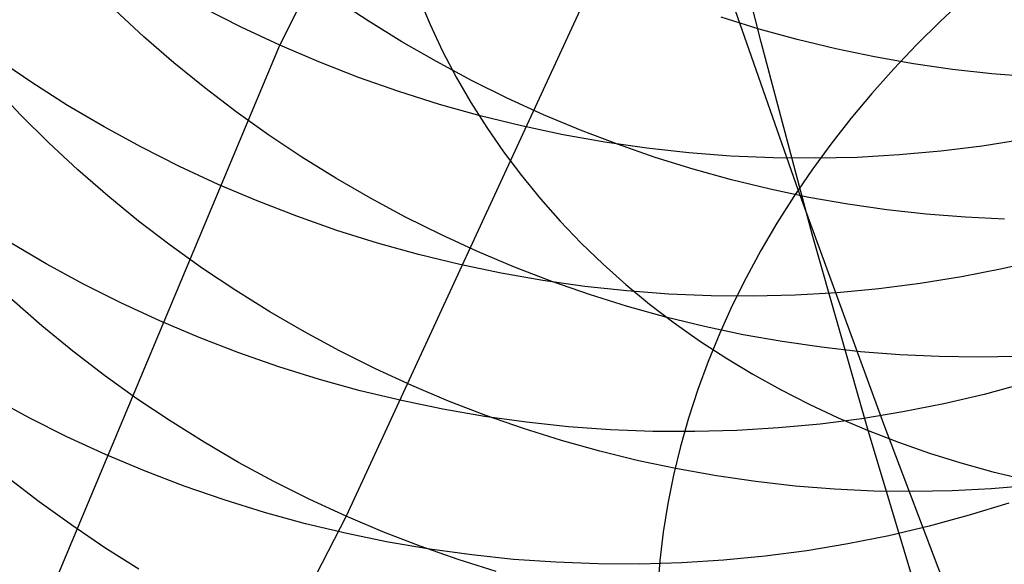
# Model space of a CAD drawing. Header units: millimetres. Extents: x 119 to 175.9, y -203.1 to -153.8.
# Tile 310 of 377: x 159.4 to 160.4, y -163.1 to -162.6. Entities that reach past the tile are written whole.
import ezdxf

# ---------------------------------------------------------------- set-up
doc = ezdxf.new("R2010")
doc.units = ezdxf.units.MM
doc.header["$MEASUREMENT"] = 0
doc.layers.add('Layer 01', color=5, linetype='Continuous', true_color=0x0000ff)

msp = doc.modelspace()

# ---------------------------------------------------------------- linework, layer by layer
at = {"layer": 'Layer 01'}
for p, q in [((160.38878, -161.70367, 24.88089), (159.75253, -163.07921, 28.13188)), ((159.68847, -162.62394, 43.73653), (159.96646, -162.07378, 45.38349)), ((160.15375, -162.62103, 22.05999), (160.10903, -162.44008, 21.75806)), ((160.18978, -162.76386, 24.66293), (160.11192, -162.54174, 24.36319)), ((159.82288, -162.578, 23.01117), (159.83383, -162.60404, 22.99199)), ((159.77373, -162.60035, 27.20196), (159.74167, -162.57908, 27.20446)), ((160.35092, -162.57846, 24.75921), (160.32717, -162.60069, 24.74886)), ((159.55702, -162.61584, 27.5317), (159.52892, -162.58984, 27.5368)), ((159.65115, -162.60653, 43.73638), (159.61442, -162.58792, 43.73572)), ((160.15182, -162.60833, 26.88694), (160.11512, -162.59696, 26.8845)), ((159.68847, -162.62394, 43.73653), (159.65115, -162.60653, 43.73638)), ((159.80648, -162.62062, 27.20001), (159.77373, -162.60035, 27.20196)), ((159.83383, -162.60404, 22.99199), (159.84588, -162.62964, 22.97288)), ((160.32717, -162.60069, 24.74886), (160.30424, -162.62348, 24.73787)), ((159.58599, -162.64097, 27.52715), (159.55702, -162.61584, 27.5317)), ((160.18882, -162.61854, 26.88993), (160.15182, -162.60833, 26.88694)), ((159.47031, -163.14482, 42.1505), (159.68847, -162.62394, 43.73653)), ((159.72633, -162.64012, 43.73619), (159.68847, -162.62394, 43.73653)), ((159.83987, -162.63985, 27.19863), (159.80648, -162.62062, 27.20001)), ((160.20315, -162.80649, 22.35842), (160.15375, -162.62103, 22.05999)), ((160.22609, -162.62755, 26.89347), (160.18882, -162.61854, 26.88993)), ((160.30424, -162.62348, 24.73787), (160.28216, -162.6468, 24.72625)), ((159.84588, -162.62964, 22.97288), (159.85902, -162.65477, 22.95387)), ((160.26356, -162.63536, 26.89756), (160.22609, -162.62755, 26.89347)), ((160.30121, -162.64196, 26.90219), (160.26356, -162.63536, 26.89756)), ((159.44859, -162.66014, 43.32718), (159.41468, -162.63705, 43.32436)), ((159.61579, -162.66521, 27.52313), (159.58599, -162.64097, 27.52715)), ((159.76469, -162.65506, 43.73535), (159.72633, -162.64012, 43.73619)), ((159.87387, -162.65804, 27.1978), (159.83987, -162.63985, 27.19863)), ((160.33898, -162.64735, 26.90737), (160.30121, -162.64196, 26.90219)), ((160.28216, -162.6468, 24.72625), (160.26097, -162.67061, 24.71402)), ((160.37682, -162.65151, 26.91307), (160.33898, -162.64735, 26.90737)), ((160.4147, -162.65445, 26.9193), (160.37682, -162.65151, 26.91307)), ((159.43775, -162.69131, 27.85154), (159.41149, -162.66355, 27.85752)), ((159.48326, -162.68212, 43.32951), (159.44859, -162.66014, 43.32718)), ((159.80351, -162.66874, 43.73401), (159.76469, -162.65506, 43.73535)), ((159.85902, -162.65477, 22.95387), (159.87323, -162.67941, 22.93498)), ((159.90843, -162.67514, 27.19755), (159.87387, -162.65804, 27.1978)), ((159.64639, -162.68851, 27.51966), (159.61579, -162.66521, 27.52313)), ((159.84273, -162.68115, 43.73218), (159.80351, -162.66874, 43.73401)), ((160.26097, -162.67061, 24.71402), (160.24069, -162.69489, 24.70118)), ((159.51866, -162.70297, 43.33136), (159.48326, -162.68212, 43.32951)), ((159.88232, -162.69226, 43.72985), (159.84273, -162.68115, 43.73218)), ((159.87323, -162.67941, 22.93498), (159.88849, -162.70353, 22.91623)), ((159.94351, -162.69115, 27.19785), (159.90843, -162.67514, 27.19755)), ((159.46496, -162.71827, 27.84609), (159.43775, -162.69131, 27.85154)), ((159.67775, -162.71086, 27.51675), (159.64639, -162.68851, 27.51966)), ((159.92221, -162.70206, 43.72703), (159.88232, -162.69226, 43.72985)), ((159.97907, -162.70604, 27.19872), (159.94351, -162.69115, 27.19785)), ((159.96237, -162.71055, 43.72372), (159.92221, -162.70206, 43.72703)), ((160.24069, -162.69489, 24.70118), (160.22133, -162.71962, 24.68777)), ((159.55473, -162.72266, 43.33272), (159.51866, -162.70297, 43.33136)), ((159.70984, -162.73222, 27.51438), (159.67775, -162.71086, 27.51675)), ((159.88849, -162.70353, 22.91623), (159.90479, -162.72708, 22.89765)), ((160.00274, -162.71771, 43.71993), (159.96237, -162.71055, 43.72372)), ((160.01506, -162.7198, 27.20015), (159.97907, -162.70604, 27.19872)), ((159.49306, -162.74438, 27.84117), (159.46496, -162.71827, 27.84609)), ((160.04329, -162.72353, 43.71566), (160.00274, -162.71771, 43.71993)), ((160.05145, -162.73241, 27.20214), (160.01506, -162.7198, 27.20015)), ((160.22133, -162.71962, 24.68777), (160.20294, -162.74476, 24.67378)), ((160.40757, -162.71518, 43.65672), (160.36774, -162.7215, 43.665)), ((159.59144, -162.74117, 43.33358), (159.55473, -162.72266, 43.33272)), ((159.90479, -162.72708, 22.89765), (159.9221, -162.75006, 22.87925)), ((160.08394, -162.72801, 43.71092), (160.04329, -162.72353, 43.71566)), ((160.12467, -162.73114, 43.70571), (160.08394, -162.72801, 43.71092)), ((160.28729, -162.73012, 43.68032), (160.24678, -162.73241, 43.68733)), ((160.32762, -162.72649, 43.67287), (160.28729, -162.73012, 43.68032)), ((160.36774, -162.7215, 43.665), (160.32762, -162.72649, 43.67287)), ((159.74261, -162.75258, 27.51257), (159.70984, -162.73222, 27.51438)), ((160.08819, -162.74385, 27.20469), (160.05145, -162.73241, 27.20214)), ((160.16542, -162.73292, 43.70004), (160.12467, -162.73114, 43.70571)), ((160.20614, -162.73334, 43.69391), (160.16542, -162.73292, 43.70004)), ((160.24678, -162.73241, 43.68733), (160.20614, -162.73334, 43.69391)), ((159.52204, -162.76962, 27.83677), (159.49306, -162.74438, 27.84117)), ((159.62874, -162.75848, 43.33396), (159.59144, -162.74117, 43.33358)), ((160.12523, -162.75412, 27.2078), (160.08819, -162.74385, 27.20469)), ((160.20294, -162.74476, 24.67378), (160.18552, -162.77027, 24.65924)), ((159.66658, -162.77456, 43.33384), (159.62874, -162.75848, 43.33396)), ((159.77603, -162.7719, 27.51132), (159.74261, -162.75258, 27.51257)), ((159.9221, -162.75006, 22.87925), (159.9404, -162.77242, 22.86107)), ((160.16253, -162.76319, 27.21145), (160.12523, -162.75412, 27.2078)), ((160.20004, -162.77106, 27.21566), (160.16253, -162.76319, 27.21145)), ((160.27251, -162.99028, 24.95811), (160.18978, -162.76386, 24.66293)), ((159.55186, -162.79396, 27.83292), (159.52204, -162.76962, 27.83677)), ((159.70492, -162.7894, 43.33323), (159.66658, -162.77456, 43.33384)), ((159.81005, -162.79017, 27.51064), (159.77603, -162.7719, 27.51132)), ((159.9404, -162.77242, 22.86107), (159.95968, -162.79415, 22.84311)), ((160.18552, -162.77027, 24.65924), (160.1691, -162.79614, 24.64417)), ((160.23773, -162.77772, 27.2204), (160.20004, -162.77106, 27.21566)), ((160.27554, -162.78315, 27.22568), (160.23773, -162.77772, 27.2204)), ((160.31342, -162.78736, 27.2315), (160.27554, -162.78315, 27.22568)), ((160.35134, -162.79034, 27.23783), (160.31342, -162.78736, 27.2315)), ((159.58247, -162.81736, 27.8296), (159.55186, -162.79396, 27.83292)), ((159.74372, -162.80299, 43.33213), (159.70492, -162.7894, 43.33323)), ((159.84464, -162.80736, 27.51051), (159.81005, -162.79017, 27.51064)), ((159.95968, -162.79415, 22.84311), (159.9799, -162.81521, 22.82541)), ((160.1691, -162.79614, 24.64417), (160.1537, -162.82233, 24.62859)), ((160.38925, -162.79209, 27.24468), (160.35134, -162.79034, 27.23783)), ((159.78293, -162.81529, 43.33054), (159.74372, -162.80299, 43.33213)), ((160.25722, -162.99639, 22.65323), (160.20315, -162.80649, 22.35842)), ((159.46258, -162.83531, 42.93222), (159.42721, -162.81454, 42.93021)), ((159.82249, -162.8263, 43.32846), (159.78293, -162.81529, 43.33054)), ((159.87975, -162.82344, 27.51094), (159.84464, -162.80736, 27.51051)), ((159.9799, -162.81521, 22.82541), (160.00105, -162.83558, 22.80798)), ((159.61385, -162.83981, 27.82683), (159.58247, -162.81736, 27.8296)), ((159.91533, -162.83841, 27.51194), (159.87975, -162.82344, 27.51094)), ((160.1537, -162.82233, 24.62859), (160.13933, -162.8488, 24.61251)), ((159.49863, -162.85491, 42.93375), (159.46258, -162.83531, 42.93222)), ((159.86237, -162.83601, 43.3259), (159.82249, -162.8263, 43.32846)), ((160.42617, -162.8312, 43.24175), (160.38703, -162.84027, 43.25053)), ((159.64596, -162.86126, 27.82461), (159.61385, -162.83981, 27.82683)), ((159.90251, -162.8444, 43.32285), (159.86237, -162.83601, 43.3259)), ((159.94286, -162.85146, 43.31932), (159.90251, -162.8444, 43.32285)), ((159.95136, -162.85224, 27.51349), (159.91533, -162.83841, 27.51194)), ((160.00105, -162.83558, 22.80798), (160.02309, -162.85523, 22.79085)), ((160.38703, -162.84027, 43.25053), (160.34753, -162.84801, 43.25893)), ((159.98338, -162.85718, 43.31532), (159.94286, -162.85146, 43.31932)), ((159.98778, -162.86492, 27.5156), (159.95136, -162.85224, 27.51349)), ((160.13933, -162.8488, 24.61251), (160.12602, -162.87553, 24.59595)), ((160.3077, -162.85442, 43.26692), (160.26761, -162.85949, 43.2745)), ((160.34753, -162.84801, 43.25893), (160.3077, -162.85442, 43.26692)), ((159.53531, -162.87334, 42.93479), (159.49863, -162.85491, 42.93375)), ((159.67875, -162.88171, 27.82294), (159.64596, -162.86126, 27.82461)), ((160.02402, -162.86157, 43.31085), (159.98338, -162.85718, 43.31532)), ((160.02309, -162.85523, 22.79085), (160.04601, -162.87415, 22.77403)), ((160.06474, -162.8646, 43.30592), (160.02402, -162.86157, 43.31085)), ((160.22729, -162.86322, 43.28165), (160.18679, -162.86559, 43.28838)), ((160.26761, -162.85949, 43.2745), (160.22729, -162.86322, 43.28165)), ((159.45839, -162.89517, 28.14562), (159.42941, -162.86982, 28.14983)), ((159.57258, -162.89056, 42.93535), (159.53531, -162.87334, 42.93479)), ((160.02455, -162.87643, 27.51827), (159.98778, -162.86492, 27.5156)), ((160.10547, -162.86629, 43.30052), (160.06474, -162.8646, 43.30592)), ((160.14617, -162.86662, 43.29467), (160.10547, -162.86629, 43.30052)), ((160.18679, -162.86559, 43.28838), (160.14617, -162.86662, 43.29467)), ((159.71219, -162.90112, 27.82182), (159.67875, -162.88171, 27.82294)), ((160.06163, -162.88675, 27.52149), (160.02455, -162.87643, 27.51827)), ((160.04601, -162.87415, 22.77403), (160.06977, -162.89231, 22.75755)), ((160.12602, -162.87553, 24.59595), (160.11378, -162.90248, 24.57893)), ((159.6104, -162.90656, 42.93543), (159.57258, -162.89056, 42.93535)), ((160.09896, -162.89588, 27.52526), (160.06163, -162.88675, 27.52149)), ((160.06977, -162.89231, 22.75755), (160.09435, -162.90968, 22.74143)), ((159.48822, -162.91961, 28.14193), (159.45839, -162.89517, 28.14562)), ((159.74624, -162.91946, 27.82126), (159.71219, -162.90112, 27.82182)), ((160.13652, -162.90381, 27.52957), (160.09896, -162.89588, 27.52526)), ((159.64872, -162.92131, 42.93502), (159.6104, -162.90656, 42.93543)), ((160.09435, -162.90968, 22.74143), (160.11971, -162.92625, 22.72568)), ((160.11378, -162.90248, 24.57893), (160.10263, -162.92963, 24.56147)), ((160.17424, -162.91051, 27.53442), (160.13652, -162.90381, 27.52957)), ((160.21209, -162.916, 27.5398), (160.17424, -162.91051, 27.53442)), ((159.51884, -162.94312, 28.13878), (159.48822, -162.91961, 28.14193)), ((159.78085, -162.93672, 27.82126), (159.74624, -162.91946, 27.82126)), ((160.25002, -162.92025, 27.54571), (160.21209, -162.916, 27.5398)), ((160.28798, -162.92327, 27.55213), (160.25002, -162.92025, 27.54571)), ((159.68749, -162.9348, 42.93413), (159.64872, -162.92131, 42.93502)), ((160.10263, -162.92963, 24.56147), (160.09257, -162.95693, 24.54361)), ((160.11971, -162.92625, 22.72568), (160.14583, -162.942, 22.71033)), ((160.32593, -162.92505, 27.55907), (160.28798, -162.92327, 27.55213)), ((160.36383, -162.92559, 27.56651), (160.32593, -162.92505, 27.55907)), ((160.40162, -162.92488, 27.57445), (160.36383, -162.92559, 27.56651)), ((159.72667, -162.94702, 42.93276), (159.68749, -162.9348, 42.93413)), ((159.81599, -162.95288, 27.82181), (159.78085, -162.93672, 27.82126)), ((159.55024, -162.96566, 28.13616), (159.51884, -162.94312, 28.13878)), ((159.76621, -162.95794, 42.9309), (159.72667, -162.94702, 42.93276)), ((160.14583, -162.942, 22.71033), (160.17267, -162.9569, 22.69539)), ((159.80606, -162.96755, 42.92857), (159.76621, -162.95794, 42.9309)), ((159.85161, -162.96792, 27.82291), (159.81599, -162.95288, 27.82181)), ((160.09257, -162.95693, 24.54361), (160.08362, -162.98436, 24.52534)), ((160.17267, -162.9569, 22.69539), (160.20021, -162.97095, 22.68088)), ((160.40829, -162.95107, 42.83933), (160.36958, -162.96153, 42.8482)), ((159.44593, -162.98407, 42.53887), (159.40992, -162.96454, 42.53721)), ((159.58236, -162.98721, 28.13409), (159.55024, -162.96566, 28.13616)), ((159.84618, -162.97585, 42.92575), (159.80606, -162.96755, 42.92857)), ((159.88767, -162.98181, 27.82457), (159.85161, -162.96792, 27.82291)), ((160.36958, -162.96153, 42.8482), (160.33046, -162.97067, 42.85669)), ((159.88651, -162.98282, 42.92247), (159.84618, -162.97585, 42.92575)), ((160.20021, -162.97095, 22.68088), (160.2284, -162.98411, 22.66682)), ((160.33046, -162.97067, 42.85669), (160.29098, -162.9785, 42.86479)), ((159.48258, -163.00242, 42.54006), (159.44593, -162.98407, 42.53887)), ((159.61517, -163.00774, 28.13255), (159.58236, -162.98721, 28.13409)), ((159.92701, -162.98846, 42.91872), (159.88651, -162.98282, 42.92247)), ((159.92413, -162.99455, 27.82678), (159.88767, -162.98181, 27.82457)), ((160.08362, -162.98436, 24.52534), (160.0758, -163.01188, 24.5067)), ((160.25117, -162.98499, 42.87249), (160.21109, -162.99015, 42.87978)), ((160.2284, -162.98411, 22.66682), (160.25722, -162.99639, 22.65323)), ((160.29098, -162.9785, 42.86479), (160.25117, -162.98499, 42.87249)), ((159.96094, -163.00611, 27.82954), (159.92413, -162.99455, 27.82678)), ((159.96763, -162.99275, 42.9145), (159.92701, -162.98846, 42.91872)), ((160.00832, -162.9957, 42.90983), (159.96763, -162.99275, 42.9145)), ((160.04903, -162.9973, 42.9047), (160.00832, -162.9957, 42.90983)), ((160.13031, -162.99643, 42.89311), (160.08971, -162.99754, 42.89912)), ((160.17079, -162.99396, 42.88666), (160.13031, -162.99643, 42.89311)), ((160.21109, -162.99015, 42.87978), (160.17079, -162.99396, 42.88666)), ((160.31593, -163.19063, 22.94428), (160.25722, -162.99639, 22.65323)), ((160.25722, -162.99639, 22.65323), (160.28662, -163.00775, 22.64011)), ((160.36007, -163.22091, 25.24862), (160.27251, -162.99028, 24.95811)), ((159.51982, -163.01957, 42.54077), (159.48258, -163.00242, 42.54006)), ((159.99805, -163.01648, 27.83284), (159.96094, -163.00611, 27.82954)), ((160.08971, -162.99754, 42.89912), (160.04903, -162.9973, 42.9047)), ((159.64864, -163.02723, 28.13157), (159.61517, -163.00774, 28.13255)), ((160.0758, -163.01188, 24.5067), (160.06911, -163.03945, 24.48772)), ((160.28662, -163.00775, 22.64011), (160.31658, -163.01819, 22.6275)), ((159.55761, -163.03549, 42.54101), (159.51982, -163.01957, 42.54077)), ((160.03543, -163.02566, 27.83669), (159.99805, -163.01648, 27.83284)), ((160.07303, -163.03362, 27.84108), (160.03543, -163.02566, 27.83669)), ((160.31658, -163.01819, 22.6275), (160.34706, -163.0277, 22.6154)), ((159.68271, -163.04566, 28.13113), (159.64864, -163.02723, 28.13157)), ((160.1108, -163.04036, 27.84599), (160.07303, -163.03362, 27.84108)), ((160.34706, -163.0277, 22.6154), (160.37802, -163.03626, 22.60382)), ((159.45583, -163.06543, 28.44844), (159.42519, -163.04181, 28.45142)), ((159.59589, -163.05017, 42.54077), (159.55761, -163.03549, 42.54101)), ((160.06911, -163.03945, 24.48772), (160.06355, -163.06706, 24.46841)), ((160.1487, -163.04588, 27.85143), (160.1108, -163.04036, 27.84599)), ((160.37802, -163.03626, 22.60382), (160.40943, -163.04387, 22.59279)), ((159.63464, -163.06358, 42.54006), (159.59589, -163.05017, 42.54077)), ((159.71736, -163.06299, 28.13123), (159.68271, -163.04566, 28.13113)), ((160.18667, -163.05016, 27.85739), (160.1487, -163.04588, 27.85143)), ((160.22469, -163.05319, 27.86387), (160.18667, -163.05016, 27.85739)), ((160.26269, -163.05499, 27.87084), (160.22469, -163.05319, 27.86387)), ((160.37618, -163.05289, 27.89471), (160.33848, -163.05483, 27.88628)), ((160.41369, -163.0497, 27.90362), (160.37618, -163.05289, 27.89471)), ((159.67378, -163.07572, 42.53887), (159.63464, -163.06358, 42.54006)), ((159.75253, -163.07921, 28.13188), (159.71736, -163.06299, 28.13123)), ((160.30064, -163.05553, 27.87832), (160.26269, -163.05499, 27.87084)), ((160.33848, -163.05483, 27.88628), (160.30064, -163.05553, 27.87832)), ((159.48723, -163.08807, 28.44599), (159.45583, -163.06543, 28.44844)), ((160.06355, -163.06706, 24.46841), (160.05914, -163.09466, 24.44879)), ((160.39324, -163.06654, 42.44086), (160.35501, -163.07837, 42.44979)), ((159.75253, -163.07921, 28.13188), (159.62776, -163.3211, 28.75479)), ((159.71329, -163.08656, 42.53722), (159.67378, -163.07572, 42.53887)), ((159.78818, -163.09431, 28.13308), (159.75253, -163.07921, 28.13188)), ((160.35501, -163.07837, 42.44979), (160.31632, -163.08891, 42.45836)), ((159.51937, -163.10971, 28.44406), (159.48723, -163.08807, 28.44599)), ((159.75312, -163.09609, 42.53509), (159.71329, -163.08656, 42.53722)), ((160.31632, -163.08891, 42.45836), (160.27722, -163.09814, 42.46655)), ((159.79321, -163.10431, 42.53249), (159.75312, -163.09609, 42.53509)), ((159.82428, -163.10825, 28.13482), (159.78818, -163.09431, 28.13308)), ((160.05914, -163.09466, 24.44879), (160.05589, -163.12221, 24.42889)), ((160.27722, -163.09814, 42.46655), (160.23775, -163.10604, 42.47436)), ((159.55221, -163.13032, 28.44266), (159.51937, -163.10971, 28.44406)), ((159.83351, -163.1112, 42.52943), (159.79321, -163.10431, 42.53249)), ((159.86078, -163.12104, 28.13711), (159.82428, -163.10825, 28.13482)), ((159.87398, -163.11675, 42.52591), (159.83351, -163.1112, 42.52943)), ((160.23775, -163.10604, 42.47436), (160.19796, -163.11262, 42.48177)), ((159.89763, -163.13264, 28.13993), (159.86078, -163.12104, 28.13711)), ((159.91458, -163.12096, 42.52193), (159.87398, -163.11675, 42.52591)), ((159.95524, -163.12383, 42.5175), (159.91458, -163.12096, 42.52193)), ((160.1579, -163.11786, 42.48878), (160.11762, -163.12176, 42.49538)), ((160.19796, -163.11262, 42.48177), (160.1579, -163.11786, 42.48878)), ((159.99593, -163.12534, 42.51263), (159.95524, -163.12383, 42.5175)), ((160.03658, -163.1255, 42.50731), (159.99593, -163.12534, 42.51263)), ((160.07716, -163.1243, 42.50156), (160.03658, -163.1255, 42.50731)), ((160.05589, -163.12221, 24.42889), (160.05378, -163.1497, 24.40874)), ((160.11762, -163.12176, 42.49538), (160.07716, -163.1243, 42.50156))]:
    msp.add_line(p, q, dxfattribs=at)

doc.saveas('drawing.dxf')
